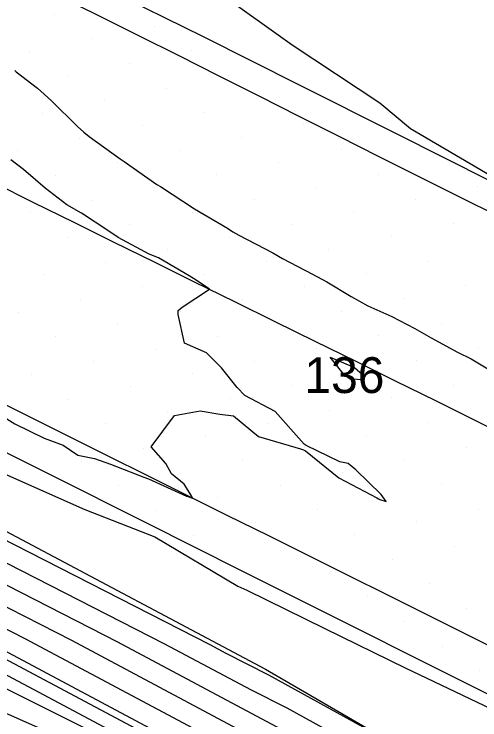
# Model space of a CAD drawing. Extents: x 2354170 to 2357230, y 866100 to 868290.
# Drawn here: x 2354651.14 to 2354677.12, y 867700.72 to 867740.13 of the extents above; entities that cross this region are included whole.
import ezdxf

# ---------------------------------------------------------------- set-up
doc = ezdxf.new("R2010")
doc.units = 0
for name, color, linetype in [('Default', 7, 'Continuous'), ('DTM Contours Major', 7, 'Continuous'), ('DTM Contours Minor', 7, 'Continuous'), ('DTM Contours Minor Text', 7, 'Continuous'), ('Exist DTM Breakline', 7, 'Continuous'), ('Exist DTM Scan Elevation Point', 7, 'Continuous'), ('Exist Roads EOP', 7, 'Continuous'), ('PH Exist DTM Breakline', 7, 'Continuous')]:
    doc.layers.add(name, color=color, linetype=linetype)

msp = doc.modelspace()

# ---------------------------------------------------------------- linework, layer by layer
at = {"layer": 'Default'}
for points in [[(2354641.722, 867753.679), (2354656.769, 867747.564), (2354658.154, 867746.201), (2354659.764, 867744.159), (2354662.56, 867741.362), (2354666.646, 867738.42), (2354671.533, 867735.188), (2354673.239, 867733.74), (2354677.974, 867730.971), (2354683.172, 867728.286), (2354688.404, 867725.693), (2354693.553, 867723.191), (2354694.529, 867722.825), (2354700.101, 867720.508), (2354705.117, 867718.295)], [(2354706.157, 867682.978), (2354704.238, 867685.27), (2354700.415, 867687.186), (2354697.508, 867688.551), (2354689.518, 867691.199), (2354688.166, 867691.829), (2354686.894, 867692.406), (2354685.674, 867693), (2354672.968, 867699.018), (2354665.339, 867703.224), (2354662.968, 867704.433), (2354662.075, 867704.91), (2354636.916, 867717.774), (2354635.628, 867718.458), (2354621.475, 867725.94), (2354619.601, 867726.801), (2354594.548, 867740.102)], [(2354651.167, 867736.982), (2354651.258, 867736.903), (2354652.436, 867735.994), (2354653.205, 867735.315), (2354654.673, 867733.867), (2354655.025, 867733.534), (2354655.314, 867733.308), (2354657.046, 867732.058), (2354657.279, 867731.905), (2354659.091, 867730.619), (2354659.298, 867730.512), (2354661.195, 867729.267), (2354663.046, 867728.187), (2354663.34, 867727.978), (2354663.675, 867727.795), (2354665.564, 867726.809), (2354666.111, 867726.487), (2354667.774, 867725.62), (2354668.578, 867725.186), (2354669.939, 867724.361), (2354670.859, 867723.846), (2354672.199, 867723.245), (2354673.485, 867722.577), (2354674.408, 867722.054), (2354675.867, 867721.258), (2354676.634, 867720.887), (2354678.217, 867719.932)], [(2354595.583, 867734.978), (2354598.027, 867733.86), (2354612.298, 867726.283), (2354624.985, 867720.457), (2354633.183, 867716.124), (2354640.338, 867712.32), (2354654.328, 867705.167), (2354667.147, 867698.326)], [(2354668.54, 867696.29), (2354651.745, 867705.253), (2354641.479, 867710.502), (2354632.368, 867715.346), (2354626.156, 867718.629), (2354609.864, 867726.111), (2354599.187, 867731.779), (2354595.998, 867733.239)], [(2354631.752, 867709.664), (2354642.875, 867704.677), (2354644.126, 867704.006), (2354670.603, 867692.231), (2354671.364, 867691.831), (2354683.254, 867684.151), (2354685.366, 867683.167), (2354694.437, 867678.642), (2354695.683, 867677.998), (2354699.458, 867676.996), (2354696.116, 867679.73), (2354686.635, 867684.16), (2354685.568, 867684.71), (2354671.677, 867692.026), (2354671.359, 867692.202), (2354671.326, 867692.219), (2354646.581, 867705.424), (2354643.76, 867706.866), (2354630.738, 867713.789), (2354628.496, 867714.974), (2354604.996, 867725.766), (2354601.506, 867727.618), (2354596.827, 867729.76), (2354596.473, 867729.906)], [(2354626.957, 867725.887), (2354634.061, 867721.884), (2354636.618, 867720.784), (2354639.656, 867719.435), (2354644.242, 867717.676), (2354646.897, 867716.093), (2354655.073, 867712.479), (2354658.976, 867710.94), (2354663.612, 867708.189), (2354664.113, 867707.962), (2354668.468, 867705.829), (2354672.957, 867703.636), (2354677.742, 867701.348), (2354680.661, 867699.965), (2354685.484, 867697.619), (2354690.51, 867695.339), (2354695.853, 867692.849), (2354696.079, 867692.774), (2354699.56, 867691.14), (2354700.831, 867690.646), (2354701.371, 867690.562), (2354701.636, 867690.437), (2354701.94, 867690.352), (2354705.878, 867689.228)], [(2354622.645, 867724.112), (2354634.813, 867717.68), (2354638.057, 867715.956), (2354659.492, 867704.996), (2354664.361, 867702.397), (2354666.342, 867701.387), (2354685.539, 867690.802), (2354687.161, 867689.948), (2354696.53, 867685.125), (2354698.936, 867684.328), (2354699.408, 867684.106), (2354700.028, 867683.795), (2354700.34, 867683.423), (2354705.176, 867679.031)], [(2354623.815, 867722.285), (2354633.998, 867716.902), (2354639.198, 867714.138), (2354656.91, 867705.081), (2354665.754, 867700.362), (2354667.346, 867699.55), (2354682.767, 867691.047), (2354686.843, 867688.9), (2354697.103, 867683.619), (2354698.693, 867682.875), (2354699.375, 867682.318), (2354703.658, 867677.048), (2354703.694, 867676.869), (2354704.329, 867670.022), (2354704.331, 867669.593), (2354704.314, 867669.376)], [(2354701.243, 867669.178), (2354701.38, 867671.008), (2354701.371, 867674.154), (2354701.285, 867675.076), (2354700.961, 867676.674), (2354699.977, 867677.885), (2354696.76, 867680.516), (2354689.252, 867684.025), (2354685.887, 867685.757), (2354674.45, 867691.781), (2354670.356, 867694.039), (2354669.933, 867694.254), (2354649.163, 867705.338), (2354642.619, 867708.684), (2354631.553, 867714.567), (2354627.326, 867716.802), (2354619.701, 867720.303)]]:
    msp.add_lwpolyline(points, dxfattribs=at)
at = {"layer": 'DTM Contours Major'}
msp.add_lwpolyline([(2354623.815, 867722.285), (2354633.998, 867716.902), (2354639.198, 867714.138), (2354656.91, 867705.081), (2354665.754, 867700.362), (2354667.346, 867699.55), (2354682.767, 867691.047), (2354686.843, 867688.9), (2354697.103, 867683.619), (2354698.693, 867682.875), (2354699.375, 867682.318), (2354703.658, 867677.048), (2354703.694, 867676.869), (2354704.329, 867670.022), (2354704.331, 867669.593), (2354704.314, 867669.376)], dxfattribs=at)
at = {"layer": 'DTM Contours Minor'}
for points in [[(2354650.264, 867717.814), (2354651.17, 867717.258), (2354652.803, 867716.45), (2354653.873, 867716.06), (2354654.694, 867715.506), (2354655.613, 867715.326), (2354656.519, 867715.003), (2354658.377, 867714.285), (2354658.625, 867714.191), (2354660.76, 867713.212), (2354660.83, 867713.189), (2354661.094, 867713.106), (2354661.021, 867713.228), (2354660.619, 867713.88), (2354659.914, 867714.463), (2354659.604, 867715.044), (2354658.774, 867715.973), (2354660.08, 867717.726), (2354661.517, 867717.975), (2354662.603, 867717.803), (2354663.377, 867717.704), (2354664.767, 867716.544), (2354667.107, 867715.866), (2354667.274, 867715.802), (2354667.382, 867715.753), (2354669.241, 867714.244), (2354671.375, 867713.127), (2354671.462, 867713.069), (2354671.545, 867713.027), (2354671.888, 867712.912), (2354671.616, 867713.302), (2354670.199, 867714.691), (2354669.766, 867715.037), (2354669.313, 867715.132), (2354667.43, 867716.038), (2354667.308, 867716.114), (2354665.697, 867717.948), (2354664.01, 867718.843), (2354663.582, 867719.282), (2354662.697, 867720.38), (2354661.87, 867721.226), (2354660.635, 867721.764), (2354660.29, 867723.368), (2354660.28, 867723.496), (2354660.281, 867723.589), (2354660.508, 867723.768), (2354662.027, 867724.775), (2354661.298, 867725.27), (2354660.905, 867725.524), (2354659.198, 867726.532), (2354658.662, 867726.729), (2354656.938, 867727.655), (2354656.369, 867728.058), (2354654.892, 867729.015), (2354654.076, 867729.481), (2354652.861, 867730.416), (2354651.658, 867731.463), (2354650.957, 867731.999)], [(2354669.573, 867719.976), (2354668.77, 867720.97), (2354670.13, 867720.406), (2354670.582, 867719.997), (2354670.664, 867719.717), (2354669.89, 867719.756), (2354669.573, 867719.976)], [(2354670.397, 867693.576), (2354648.302, 867705.367), (2354643, 867708.078), (2354631.281, 867714.308), (2354627.716, 867716.193), (2354619.414, 867720.005)]]:
    msp.add_lwpolyline(points, dxfattribs=at)
at = {"layer": 'Exist DTM Breakline'}
for points in [[(2354705.024, 867715.377), (2354702.79, 867716.498), (2354700.557, 867717.622), (2354698.323, 867718.745), (2354696.09, 867719.869), (2354693.856, 867720.992), (2354691.623, 867722.114), (2354689.389, 867723.237), (2354687.155, 867724.36), (2354684.918, 867725.476), (2354682.68, 867726.59), (2354680.442, 867727.704), (2354678.204, 867728.819), (2354675.968, 867729.937), (2354673.732, 867731.055), (2354671.497, 867732.174), (2354669.261, 867733.292), (2354667.028, 867734.417), (2354664.796, 867735.544), (2354662.565, 867736.671), (2354660.333, 867737.797), (2354658.099, 867738.919), (2354655.864, 867740.039), (2354653.629, 867741.16)], [(2354649.979, 867730.728), (2354652.219, 867729.618), (2354654.46, 867728.51), (2354656.702, 867727.403), (2354658.943, 867726.296), (2354661.185, 867725.19), (2354663.428, 867724.085), (2354665.67, 867722.979), (2354667.912, 867721.874), (2354670.154, 867720.768), (2354672.396, 867719.66), (2354674.637, 867718.552), (2354676.877, 867717.442), (2354679.117, 867716.332)], [(2354687.677, 867699.867), (2354685.439, 867700.982), (2354683.202, 867702.097), (2354680.964, 867703.211), (2354678.726, 867704.326), (2354676.488, 867705.44), (2354674.25, 867706.554), (2354672.012, 867707.668), (2354669.774, 867708.783), (2354667.536, 867709.897), (2354665.298, 867711.012), (2354663.061, 867712.127), (2354660.823, 867713.242), (2354658.586, 867714.357), (2354656.348, 867715.473), (2354654.111, 867716.589), (2354651.875, 867717.705), (2354649.638, 867718.822)]]:
    msp.add_lwpolyline(points, dxfattribs=at)
at = {"layer": 'Exist DTM Scan Elevation Point'}
for p, q in [((2354653.396, 867740.134), (2354653.396, 867740.134)), ((2354658.946, 867739.46), (2354658.946, 867739.46)), ((2354655.481, 867738.755), (2354655.481, 867738.755)), ((2354652.017, 867738.049), (2354652.017, 867738.049)), ((2354661.031, 867738.081), (2354661.031, 867738.081)), ((2354657.566, 867737.375), (2354657.566, 867737.375)), ((2354663.116, 867736.702), (2354663.116, 867736.702)), ((2354654.102, 867736.67), (2354654.102, 867736.67)), ((2354659.651, 867735.996), (2354659.651, 867735.996)), ((2354656.187, 867735.29), (2354656.187, 867735.29)), ((2354652.722, 867734.585), (2354652.722, 867734.585)), ((2354661.736, 867734.617), (2354661.736, 867734.617)), ((2354667.286, 867733.943), (2354667.286, 867733.943)), ((2354658.272, 867733.911), (2354658.272, 867733.911)), ((2354654.807, 867733.205), (2354654.807, 867733.205)), ((2354663.821, 867733.237), (2354663.821, 867733.237)), ((2354651.343, 867732.5), (2354651.343, 867732.5)), ((2354660.357, 867732.532), (2354660.357, 867732.532)), ((2354669.371, 867732.563), (2354669.371, 867732.563)), ((2354656.892, 867731.826), (2354656.892, 867731.826)), ((2354665.906, 867731.858), (2354665.906, 867731.858)), ((2354671.456, 867731.184), (2354671.456, 867731.184)), ((2354653.428, 867731.12), (2354653.428, 867731.12)), ((2354662.442, 867731.152), (2354662.442, 867731.152)), ((2354658.977, 867730.447), (2354658.977, 867730.447)), ((2354667.991, 867730.478), (2354667.991, 867730.478)), ((2354677.005, 867730.51), (2354677.005, 867730.51)), ((2354655.513, 867729.741), (2354655.513, 867729.741)), ((2354664.527, 867729.773), (2354664.527, 867729.773)), ((2354673.541, 867729.804), (2354673.541, 867729.804)), ((2354652.049, 867729.035), (2354652.049, 867729.035)), ((2354661.062, 867729.067), (2354661.062, 867729.067)), ((2354670.076, 867729.099), (2354670.076, 867729.099)), ((2354675.626, 867728.425), (2354675.626, 867728.425)), ((2354657.598, 867728.362), (2354657.598, 867728.362)), ((2354666.612, 867728.393), (2354666.612, 867728.393)), ((2354654.134, 867727.656), (2354654.134, 867727.656)), ((2354663.147, 867727.688), (2354663.147, 867727.688)), ((2354672.161, 867727.719), (2354672.161, 867727.719)), ((2354659.683, 867726.982), (2354659.683, 867726.982)), ((2354668.697, 867727.014), (2354668.697, 867727.014)), ((2354656.219, 867726.277), (2354656.219, 867726.277)), ((2354665.232, 867726.308), (2354665.232, 867726.308)), ((2354674.246, 867726.34), (2354674.246, 867726.34)), ((2354652.754, 867725.571), (2354652.754, 867725.571)), ((2354661.768, 867725.603), (2354661.768, 867725.603)), ((2354670.782, 867725.634), (2354670.782, 867725.634)), ((2354658.304, 867724.897), (2354658.304, 867724.897)), ((2354667.317, 867724.929), (2354667.317, 867724.929)), ((2354676.331, 867724.961), (2354676.331, 867724.961)), ((2354654.839, 867724.192), (2354654.839, 867724.192)), ((2354663.853, 867724.223), (2354663.853, 867724.223)), ((2354672.867, 867724.255), (2354672.867, 867724.255)), ((2354651.375, 867723.486), (2354651.375, 867723.486)), ((2354660.389, 867723.518), (2354660.389, 867723.518)), ((2354669.402, 867723.549), (2354669.402, 867723.549)), ((2354656.924, 867722.812), (2354656.924, 867722.812)), ((2354674.952, 867722.876), (2354674.952, 867722.876)), ((2354662.474, 867722.138), (2354662.474, 867722.138)), ((2354671.487, 867722.17), (2354671.487, 867722.17)), ((2354653.46, 867722.107), (2354653.46, 867722.107)), ((2354659.009, 867721.433), (2354659.009, 867721.433)), ((2354668.023, 867721.464), (2354668.023, 867721.464)), ((2354677.037, 867721.496), (2354677.037, 867721.496)), ((2354655.545, 867720.727), (2354655.545, 867720.727)), ((2354664.559, 867720.759), (2354664.559, 867720.759)), ((2354673.572, 867720.791), (2354673.572, 867720.791)), ((2354652.08, 867720.022), (2354652.08, 867720.022)), ((2354661.094, 867720.053), (2354661.094, 867720.053)), ((2354670.108, 867720.085), (2354670.108, 867720.085)), ((2354666.644, 867719.379), (2354666.644, 867719.379)), ((2354675.657, 867719.411), (2354675.657, 867719.411)), ((2354657.63, 867719.348), (2354657.63, 867719.348)), ((2354654.165, 867718.642), (2354654.165, 867718.642)), ((2354663.179, 867718.674), (2354663.179, 867718.674)), ((2354672.193, 867718.706), (2354672.193, 867718.706)), ((2354659.715, 867717.968), (2354659.715, 867717.968)), ((2354668.729, 867718), (2354668.729, 867718)), ((2354656.25, 867717.263), (2354656.25, 867717.263)), ((2354665.264, 867717.294), (2354665.264, 867717.294)), ((2354674.278, 867717.326), (2354674.278, 867717.326)), ((2354670.813, 867716.621), (2354670.813, 867716.621)), ((2354652.786, 867716.557), (2354652.786, 867716.557)), ((2354661.8, 867716.589), (2354661.8, 867716.589)), ((2354658.335, 867715.883), (2354658.335, 867715.883)), ((2354667.349, 867715.915), (2354667.349, 867715.915)), ((2354676.363, 867715.947), (2354676.363, 867715.947)), ((2354654.871, 867715.178), (2354654.871, 867715.178)), ((2354663.885, 867715.209), (2354663.885, 867715.209)), ((2354672.898, 867715.241), (2354672.898, 867715.241)), ((2354660.42, 867714.504), (2354660.42, 867714.504)), ((2354669.434, 867714.536), (2354669.434, 867714.536)), ((2354674.983, 867713.862), (2354674.983, 867713.862)), ((2354656.956, 867713.798), (2354656.956, 867713.798)), ((2354665.97, 867713.83), (2354665.97, 867713.83)), ((2354662.505, 867713.124), (2354662.505, 867713.124)), ((2354671.519, 867713.156), (2354671.519, 867713.156)), ((2354659.041, 867712.419), (2354659.041, 867712.419)), ((2354668.055, 867712.451), (2354668.055, 867712.451)), ((2354677.068, 867712.482), (2354677.068, 867712.482)), ((2354664.59, 867711.745), (2354664.59, 867711.745)), ((2354673.604, 867711.777), (2354673.604, 867711.777)), ((2354661.126, 867711.039), (2354661.126, 867711.039)), ((2354670.14, 867711.071), (2354670.14, 867711.071)), ((2354675.689, 867710.397), (2354675.689, 867710.397)), ((2354672.225, 867709.692), (2354672.225, 867709.692)), ((2354668.76, 867708.986), (2354668.76, 867708.986)), ((2354674.31, 867708.312), (2354674.31, 867708.312)), ((2354670.845, 867707.607), (2354670.845, 867707.607)), ((2354676.395, 867706.933), (2354676.395, 867706.933)), ((2354672.93, 867706.227), (2354672.93, 867706.227)), ((2354675.015, 867704.848), (2354675.015, 867704.848)), ((2354677.1, 867703.468), (2354677.1, 867703.468))]:
    msp.add_line(p, q, dxfattribs=at)
at = {"layer": 'Exist Roads EOP'}
for points in [[(2354591.998, 867773.93), (2354597.339, 867771.195), (2354602.678, 867768.458), (2354608.018, 867765.721), (2354613.36, 867762.99), (2354618.707, 867760.268), (2354624.062, 867757.562), (2354629.427, 867754.875), (2354634.799, 867752.203), (2354640.177, 867749.542), (2354645.556, 867746.884), (2354650.934, 867744.223), (2354656.308, 867741.555), (2354661.677, 867738.877), (2354667.041, 867736.189), (2354672.401, 867733.493), (2354677.759, 867730.793), (2354683.116, 867728.09), (2354688.473, 867725.387), (2354693.83, 867722.685), (2354699.189, 867719.987), (2354704.552, 867717.296), (2354709.919, 867714.613)], [(2354706.78, 867687.549), (2354701.407, 867690.219), (2354696.038, 867692.897), (2354690.672, 867695.581), (2354685.308, 867698.27), (2354679.945, 867700.96), (2354674.582, 867703.652), (2354669.22, 867706.344), (2354663.858, 867709.037), (2354658.496, 867711.729), (2354653.134, 867714.42), (2354647.771, 867717.111), (2354642.407, 867719.8), (2354637.044, 867722.49), (2354631.68, 867725.179), (2354626.317, 867727.87), (2354620.955, 867730.561), (2354615.594, 867733.255), (2354610.234, 867735.952), (2354604.875, 867738.651), (2354599.519, 867741.354), (2354594.164, 867744.061)]]:
    msp.add_lwpolyline(points, dxfattribs=at)
at = {"layer": 'PH Exist DTM Breakline'}
for points in [[(2354692.35, 867642.175), (2354695.88, 867649.95), (2354698.481, 867655.99), (2354700.124, 867663.847), (2354700.874, 867671.251), (2354700.91, 867674.797), (2354700.157, 867676.563), (2354695.755, 867679.29), (2354685.42, 867684.223), (2354671.444, 867692.047), (2354629.817, 867712.91), (2354597.216, 867728.126), (2354559.566, 867746.974), (2354540.537, 867756.798)], [(2354594.225, 867740.682), (2354636.165, 867718.971), (2354665.155, 867703.562), (2354687.372, 867690.64), (2354699.213, 867683.51), (2354703.998, 867677.096), (2354704.797, 867669.37), (2354702.923, 867659.545), (2354698.472, 867648.366), (2354695.27, 867643.137), (2354691.109, 867639.171), (2354688.879, 867638.568), (2354686.908, 867639.432), (2354688.567, 867642.38), (2354695.168, 867658.292), (2354696.033, 867665.896), (2354695.131, 867668.214), (2354684.894, 867673.958), (2354668.357, 867683.651), (2354636.49, 867701.713), (2354626.032, 867706.316), (2354607.178, 867714.006), (2354579.298, 867728.678)]]:
    msp.add_lwpolyline(points, dxfattribs=at)

# ---------------------------------------------------------------- texts
at = {"layer": 'DTM Contours Minor Text'}
msp.add_text('136', height=2, dxfattribs=at).set_placement((2354667.329, 867718.976))

doc.saveas('drawing.dxf')
